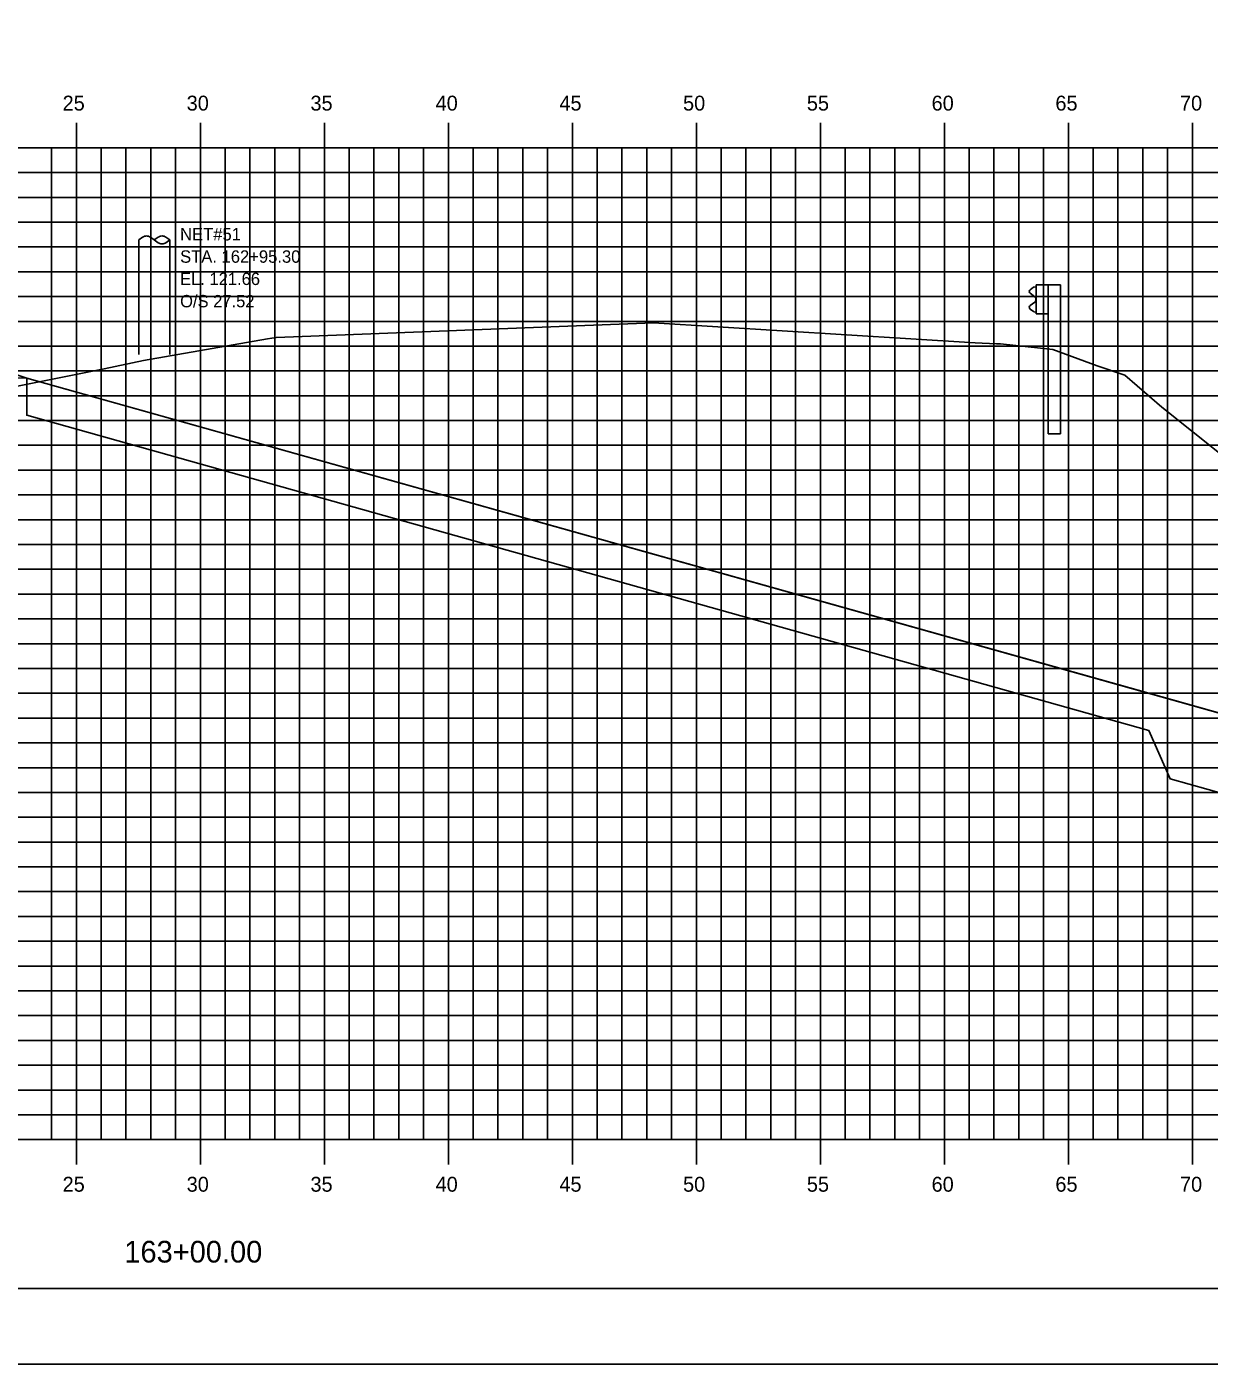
# Model space of a CAD drawing. Extents: x 850598 to 870284, y 366541 to 366651.
# Drawn here: x 854222 to 854269.7, y 366541.2 to 366595.1 of the extents above; entities that cross this region are included whole.
import ezdxf

# ---------------------------------------------------------------- set-up
doc = ezdxf.new("R2010")
doc.units = 0
for name, color, linetype in [('BORDER', 7, 'Continuous'), ('D_Drainage_RipRap', 7, 'Continuous'), ('D_Roadway_Centerline', 7, 'Continuous'), ('D_Roadway_SlopeLines', 7, 'Continuous'), ('D_Roadway_SubGrade', 7, 'Continuous'), ('D_Text_Monospaced', 7, 'Continuous'), ('H_V ANNOTATION', 7, 'Continuous'), ('MAJOR', 7, 'Continuous'), ('MINOR', 7, 'Continuous'), ('PLOT BOUNDARY', 7, 'Continuous'), ('S_Guardrail_Beam', 7, 'Continuous'), ('S_Roadway_Centerline', 7, 'Continuous'), ('S_Utilities_Pole_Joint', 7, 'Continuous')]:
    doc.layers.add(name, color=color, linetype=linetype)

msp = doc.modelspace()

# ---------------------------------------------------------------- linework, layer by layer
at = {"layer": 'BORDER'}
msp.add_line((854154.002, 366544.225), (854314.002, 366544.225), dxfattribs=at)
at = {"layer": 'D_Drainage_RipRap'}
msp.add_lwpolyline([(854267.248, 366568.225), (854278.739, 366564.996), (854288.601, 366562.225), (854285.601, 366559.225), (854282.601, 366559.225), (854279.601, 366561.546), (854268.11, 366564.775), (854267.248, 366566.725), (854222.002, 366579.439), (854222.002, 366580.939)], close=True, dxfattribs=at)
at = {"layer": 'D_Roadway_Centerline'}
msp.add_lwpolyline([(854167.171, 366577.449), (854174.002, 366579.726), (854177.804, 366580.993), (854184.002, 366583.059), (854188.002, 366583.299), (854199.002, 366583.629), (854210.002, 366583.299), (854214.002, 366583.059), (854216.002, 366582.939), (854222.002, 366580.939), (854267.248, 366568.225), (854278.739, 366564.996), (854288.601, 366562.225), (854292.601, 366562.225)], dxfattribs=at)
at = {"layer": 'D_Roadway_SlopeLines'}
msp.add_lwpolyline([(854222.002, 366580.939), (854288.601, 366562.225), (854288.601, 366562.225)], dxfattribs=at)
at = {"layer": 'D_Roadway_SubGrade'}
msp.add_lwpolyline([(854210.002, 366582.799), (854211.002, 366582.739), (854211.002, 366582.989), (854216.002, 366582.689), (854216.002, 366582.939), (854222.002, 366580.939), (854210.002, 366581.299)], close=True, dxfattribs=at)
at = {"layer": 'MAJOR'}
for p, q in [((854224.002, 366591.227), (854224.002, 366590.225)), ((854224.002, 366591.227), (854224.002, 366590.225)), ((854229.002, 366591.227), (854229.002, 366590.225)), ((854229.002, 366591.227), (854229.002, 366590.225)), ((854234.002, 366591.227), (854234.002, 366590.225)), ((854234.002, 366591.227), (854234.002, 366590.225)), ((854239.002, 366591.227), (854239.002, 366590.225)), ((854239.002, 366591.227), (854239.002, 366590.225)), ((854244.002, 366591.227), (854244.002, 366590.225)), ((854244.002, 366591.227), (854244.002, 366590.225)), ((854249.002, 366591.227), (854249.002, 366590.225)), ((854249.002, 366591.227), (854249.002, 366590.225)), ((854254.002, 366591.227), (854254.002, 366590.225)), ((854254.002, 366591.227), (854254.002, 366590.225)), ((854259.002, 366591.227), (854259.002, 366590.225)), ((854259.002, 366591.227), (854259.002, 366590.225)), ((854264.002, 366591.227), (854264.002, 366590.225)), ((854264.002, 366591.227), (854264.002, 366590.225)), ((854269.002, 366591.227), (854269.002, 366590.225)), ((854269.002, 366591.227), (854269.002, 366590.225)), ((854159.002, 366590.225), (854299.002, 366590.225)), ((854159.002, 366590.225), (854299.002, 366590.225)), ((854159.002, 366590.225), (854299.002, 366590.225)), ((854159.002, 366590.225), (854299.002, 366590.225)), ((854224.002, 366550.225), (854224.002, 366590.225)), ((854224.002, 366550.225), (854224.002, 366590.225)), ((854229.002, 366550.225), (854229.002, 366590.225)), ((854229.002, 366550.225), (854229.002, 366590.225)), ((854234.002, 366550.225), (854234.002, 366590.225)), ((854234.002, 366550.225), (854234.002, 366590.225)), ((854239.002, 366550.225), (854239.002, 366590.225)), ((854239.002, 366550.225), (854239.002, 366590.225)), ((854244.002, 366550.225), (854244.002, 366590.225)), ((854244.002, 366550.225), (854244.002, 366590.225)), ((854249.002, 366550.225), (854249.002, 366590.225)), ((854249.002, 366550.225), (854249.002, 366590.225)), ((854254.002, 366550.225), (854254.002, 366590.225)), ((854254.002, 366550.225), (854254.002, 366590.225)), ((854259.002, 366550.225), (854259.002, 366590.225)), ((854259.002, 366550.225), (854259.002, 366590.225)), ((854264.002, 366550.225), (854264.002, 366590.225)), ((854264.002, 366550.225), (854264.002, 366590.225)), ((854269.002, 366550.225), (854269.002, 366590.225)), ((854269.002, 366550.225), (854269.002, 366590.225)), ((854159.002, 366585.225), (854299.002, 366585.225)), ((854159.002, 366585.225), (854299.002, 366585.225)), ((854159.002, 366580.225), (854299.002, 366580.225)), ((854159.002, 366580.225), (854299.002, 366580.225)), ((854159.002, 366575.225), (854299.002, 366575.225)), ((854159.002, 366575.225), (854299.002, 366575.225)), ((854159.002, 366570.225), (854299.002, 366570.225)), ((854159.002, 366570.225), (854299.002, 366570.225)), ((854159.002, 366565.225), (854299.002, 366565.225)), ((854159.002, 366565.225), (854299.002, 366565.225)), ((854159.002, 366560.225), (854299.002, 366560.225)), ((854159.002, 366560.225), (854299.002, 366560.225)), ((854159.002, 366555.225), (854299.002, 366555.225)), ((854159.002, 366555.225), (854299.002, 366555.225)), ((854159.002, 366550.225), (854299.002, 366550.225)), ((854159.002, 366550.225), (854299.002, 366550.225)), ((854159.002, 366550.225), (854299.002, 366550.225)), ((854159.002, 366550.225), (854299.002, 366550.225)), ((854224.002, 366549.223), (854224.002, 366550.225)), ((854224.002, 366549.223), (854224.002, 366550.225)), ((854229.002, 366549.223), (854229.002, 366550.225)), ((854229.002, 366549.223), (854229.002, 366550.225)), ((854234.002, 366549.223), (854234.002, 366550.225)), ((854234.002, 366549.223), (854234.002, 366550.225)), ((854239.002, 366549.223), (854239.002, 366550.225)), ((854239.002, 366549.223), (854239.002, 366550.225)), ((854244.002, 366549.223), (854244.002, 366550.225)), ((854244.002, 366549.223), (854244.002, 366550.225)), ((854249.002, 366549.223), (854249.002, 366550.225)), ((854249.002, 366549.223), (854249.002, 366550.225)), ((854254.002, 366549.223), (854254.002, 366550.225)), ((854254.002, 366549.223), (854254.002, 366550.225)), ((854259.002, 366549.223), (854259.002, 366550.225)), ((854259.002, 366549.223), (854259.002, 366550.225)), ((854264.002, 366549.223), (854264.002, 366550.225)), ((854264.002, 366549.223), (854264.002, 366550.225)), ((854269.002, 366549.223), (854269.002, 366550.225)), ((854269.002, 366549.223), (854269.002, 366550.225))]:
    msp.add_line(p, q, dxfattribs=at)
at = {"layer": 'MINOR'}
for p, q in [((854223.002, 366550.225), (854223.002, 366590.225)), ((854223.002, 366550.225), (854223.002, 366590.225)), ((854225.002, 366550.225), (854225.002, 366590.225)), ((854225.002, 366550.225), (854225.002, 366590.225)), ((854226.002, 366550.225), (854226.002, 366590.225)), ((854226.002, 366550.225), (854226.002, 366590.225)), ((854227.002, 366550.225), (854227.002, 366590.225)), ((854227.002, 366550.225), (854227.002, 366590.225)), ((854228.002, 366550.225), (854228.002, 366590.225)), ((854228.002, 366550.225), (854228.002, 366590.225)), ((854230.002, 366550.225), (854230.002, 366590.225)), ((854230.002, 366550.225), (854230.002, 366590.225)), ((854231.002, 366550.225), (854231.002, 366590.225)), ((854231.002, 366550.225), (854231.002, 366590.225)), ((854232.002, 366550.225), (854232.002, 366590.225)), ((854232.002, 366550.225), (854232.002, 366590.225)), ((854233.002, 366550.225), (854233.002, 366590.225)), ((854233.002, 366550.225), (854233.002, 366590.225)), ((854235.002, 366550.225), (854235.002, 366590.225)), ((854235.002, 366550.225), (854235.002, 366590.225)), ((854236.002, 366550.225), (854236.002, 366590.225)), ((854236.002, 366550.225), (854236.002, 366590.225)), ((854237.002, 366550.225), (854237.002, 366590.225)), ((854237.002, 366550.225), (854237.002, 366590.225)), ((854238.002, 366550.225), (854238.002, 366590.225)), ((854238.002, 366550.225), (854238.002, 366590.225)), ((854240.002, 366550.225), (854240.002, 366590.225)), ((854240.002, 366550.225), (854240.002, 366590.225)), ((854241.002, 366550.225), (854241.002, 366590.225)), ((854241.002, 366550.225), (854241.002, 366590.225)), ((854242.002, 366550.225), (854242.002, 366590.225)), ((854242.002, 366550.225), (854242.002, 366590.225)), ((854243.002, 366550.225), (854243.002, 366590.225)), ((854243.002, 366550.225), (854243.002, 366590.225)), ((854245.002, 366550.225), (854245.002, 366590.225)), ((854245.002, 366550.225), (854245.002, 366590.225)), ((854246.002, 366550.225), (854246.002, 366590.225)), ((854246.002, 366550.225), (854246.002, 366590.225)), ((854247.002, 366550.225), (854247.002, 366590.225)), ((854247.002, 366550.225), (854247.002, 366590.225)), ((854248.002, 366550.225), (854248.002, 366590.225)), ((854248.002, 366550.225), (854248.002, 366590.225)), ((854250.002, 366550.225), (854250.002, 366590.225)), ((854250.002, 366550.225), (854250.002, 366590.225)), ((854251.002, 366550.225), (854251.002, 366590.225)), ((854251.002, 366550.225), (854251.002, 366590.225)), ((854252.002, 366550.225), (854252.002, 366590.225)), ((854252.002, 366550.225), (854252.002, 366590.225)), ((854253.002, 366550.225), (854253.002, 366590.225)), ((854253.002, 366550.225), (854253.002, 366590.225)), ((854255.002, 366550.225), (854255.002, 366590.225)), ((854255.002, 366550.225), (854255.002, 366590.225)), ((854256.002, 366550.225), (854256.002, 366590.225)), ((854256.002, 366550.225), (854256.002, 366590.225)), ((854257.002, 366550.225), (854257.002, 366590.225)), ((854257.002, 366550.225), (854257.002, 366590.225)), ((854258.002, 366550.225), (854258.002, 366590.225)), ((854258.002, 366550.225), (854258.002, 366590.225)), ((854260.002, 366550.225), (854260.002, 366590.225)), ((854260.002, 366550.225), (854260.002, 366590.225)), ((854261.002, 366550.225), (854261.002, 366590.225)), ((854261.002, 366550.225), (854261.002, 366590.225)), ((854262.002, 366550.225), (854262.002, 366590.225)), ((854262.002, 366550.225), (854262.002, 366590.225)), ((854263.002, 366550.225), (854263.002, 366590.225)), ((854263.002, 366550.225), (854263.002, 366590.225)), ((854265.002, 366550.225), (854265.002, 366590.225)), ((854265.002, 366550.225), (854265.002, 366590.225)), ((854266.002, 366550.225), (854266.002, 366590.225)), ((854266.002, 366550.225), (854266.002, 366590.225)), ((854267.002, 366550.225), (854267.002, 366590.225)), ((854267.002, 366550.225), (854267.002, 366590.225)), ((854268.002, 366550.225), (854268.002, 366590.225)), ((854268.002, 366550.225), (854268.002, 366590.225)), ((854159.002, 366589.225), (854299.002, 366589.225)), ((854159.002, 366589.225), (854299.002, 366589.225)), ((854159.002, 366588.225), (854299.002, 366588.225)), ((854159.002, 366588.225), (854299.002, 366588.225)), ((854159.002, 366587.225), (854299.002, 366587.225)), ((854159.002, 366587.225), (854299.002, 366587.225)), ((854159.002, 366586.225), (854299.002, 366586.225)), ((854159.002, 366586.225), (854299.002, 366586.225)), ((854159.002, 366584.225), (854299.002, 366584.225)), ((854159.002, 366584.225), (854299.002, 366584.225)), ((854159.002, 366583.225), (854299.002, 366583.225)), ((854159.002, 366583.225), (854299.002, 366583.225)), ((854159.002, 366582.225), (854299.002, 366582.225)), ((854159.002, 366582.225), (854299.002, 366582.225)), ((854159.002, 366581.225), (854299.002, 366581.225)), ((854159.002, 366581.225), (854299.002, 366581.225)), ((854159.002, 366579.225), (854299.002, 366579.225)), ((854159.002, 366579.225), (854299.002, 366579.225)), ((854159.002, 366578.225), (854299.002, 366578.225)), ((854159.002, 366578.225), (854299.002, 366578.225)), ((854159.002, 366577.225), (854299.002, 366577.225)), ((854159.002, 366577.225), (854299.002, 366577.225)), ((854159.002, 366576.225), (854299.002, 366576.225)), ((854159.002, 366576.225), (854299.002, 366576.225)), ((854159.002, 366574.225), (854299.002, 366574.225)), ((854159.002, 366574.225), (854299.002, 366574.225)), ((854159.002, 366573.225), (854299.002, 366573.225)), ((854159.002, 366573.225), (854299.002, 366573.225)), ((854159.002, 366572.225), (854299.002, 366572.225)), ((854159.002, 366572.225), (854299.002, 366572.225)), ((854159.002, 366571.225), (854299.002, 366571.225)), ((854159.002, 366571.225), (854299.002, 366571.225)), ((854159.002, 366569.225), (854299.002, 366569.225)), ((854159.002, 366569.225), (854299.002, 366569.225)), ((854159.002, 366568.225), (854299.002, 366568.225)), ((854159.002, 366568.225), (854299.002, 366568.225)), ((854159.002, 366567.225), (854299.002, 366567.225)), ((854159.002, 366567.225), (854299.002, 366567.225)), ((854159.002, 366566.225), (854299.002, 366566.225)), ((854159.002, 366566.225), (854299.002, 366566.225)), ((854159.002, 366564.225), (854299.002, 366564.225)), ((854159.002, 366564.225), (854299.002, 366564.225)), ((854159.002, 366563.225), (854299.002, 366563.225)), ((854159.002, 366563.225), (854299.002, 366563.225)), ((854159.002, 366562.225), (854299.002, 366562.225)), ((854159.002, 366562.225), (854299.002, 366562.225)), ((854159.002, 366561.225), (854299.002, 366561.225)), ((854159.002, 366561.225), (854299.002, 366561.225)), ((854159.002, 366559.225), (854299.002, 366559.225)), ((854159.002, 366559.225), (854299.002, 366559.225)), ((854159.002, 366558.225), (854299.002, 366558.225)), ((854159.002, 366558.225), (854299.002, 366558.225)), ((854159.002, 366557.225), (854299.002, 366557.225)), ((854159.002, 366557.225), (854299.002, 366557.225)), ((854159.002, 366556.225), (854299.002, 366556.225)), ((854159.002, 366556.225), (854299.002, 366556.225)), ((854159.002, 366554.225), (854299.002, 366554.225)), ((854159.002, 366554.225), (854299.002, 366554.225)), ((854159.002, 366553.225), (854299.002, 366553.225)), ((854159.002, 366553.225), (854299.002, 366553.225)), ((854159.002, 366552.225), (854299.002, 366552.225)), ((854159.002, 366552.225), (854299.002, 366552.225)), ((854159.002, 366551.225), (854299.002, 366551.225)), ((854159.002, 366551.225), (854299.002, 366551.225))]:
    msp.add_line(p, q, dxfattribs=at)
at = {"layer": 'PLOT BOUNDARY'}
msp.add_lwpolyline([(854145.908, 366541.166), (854315.908, 366541.166), (854315.908, 366651.166), (854145.908, 366651.166)], close=True, dxfattribs=at)
at = {"layer": 'S_Guardrail_Beam'}
for p, q in [((854262.602, 366584.599), (854262.459, 366584.499)), ((854262.701, 366584.62), (854262.619, 366584.606)), ((854262.701, 366584.693), (854263.19, 366584.693)), ((854262.701, 366583.526), (854262.701, 366584.693)), ((854263.19, 366584.693), (854263.682, 366584.693)), ((854263.19, 366584.693), (854263.19, 366583.526)), ((854263.682, 366584.693), (854263.682, 366578.693)), ((854262.459, 366584.356), (854262.654, 366584.219)), ((854262.688, 366584.155), (854262.688, 366584.064)), ((854262.654, 366584), (854262.459, 366583.863)), ((854262.459, 366583.72), (854262.602, 366583.62)), ((854262.619, 366583.613), (854262.701, 366583.599)), ((854263.19, 366583.526), (854262.701, 366583.526)), ((854263.19, 366578.693), (854263.19, 366583.526)), ((854263.19, 366578.693), (854263.682, 366578.693))]:
    msp.add_line(p, q, dxfattribs=at)
for centre, major_axis, start_param, end_param in [((854262.626, 366584.565), (-0.0417, 0), 4.886922, 5.323254), ((854262.509, 366584.427), (-0.0877, 0), 5.323254, 7.243116), ((854262.609, 366584.155), (0.0789, 0), 0, 0.959931), ((854262.609, 366584.064), (0.0789, 0), 5.323254, 6.283185), ((854262.509, 366583.792), (-0.0877, 0), 5.323254, 7.243116), ((854262.626, 366583.654), (-0.0417, 0), 0.959931, 1.396263)]:
    msp.add_ellipse(centre, major_axis=major_axis, ratio=0.995501, start_param=start_param, end_param=end_param, dxfattribs=at)
at = {"layer": 'S_Roadway_Centerline'}
msp.add_lwpolyline([(854159.002, 366577.35), (854173.981, 366577.532), (854194.468, 366578.581), (854216.923, 366579.667), (854225.121, 366581.306), (854226.711, 366581.652), (854231.707, 366582.513), (854232.058, 366582.57), (854233.105, 366582.613), (854247.274, 366583.159), (854260.247, 366582.357), (854261.11, 366582.318), (854261.269, 366582.312), (854263.371, 366582.089), (854265.169, 366581.435), (854266.279, 366581.05), (854267.765, 366579.762), (854284.593, 366566.341), (854293.344, 366561.844), (854299.002, 366558.511)], dxfattribs=at)
at = {"layer": 'S_Utilities_Pole_Joint'}
for p, q in [((854226.518, 366581.888), (854226.515, 366586.507)), ((854226.518, 366586.507), (854226.674, 366586.617)), ((854226.987, 366586.617), (854227.143, 366586.507)), ((854227.3, 366586.617), (854227.143, 366586.507)), ((854227.143, 366586.507), (854227.3, 366586.396)), ((854227.768, 366586.507), (854227.612, 366586.617)), ((854227.612, 366586.396), (854227.768, 366586.507)), ((854227.768, 366581.888), (854227.765, 366586.507))]:
    msp.add_line(p, q, dxfattribs=at)
for centre, start, end in [((854226.831, 366586.396), 90, 125.2644), ((854226.831, 366586.396), 54.7356, 90), ((854227.456, 366586.396), 90, 125.2644), ((854227.456, 366586.617), 234.7356, 270), ((854227.456, 366586.396), 54.7356, 90), ((854227.456, 366586.617), 270, 305.2644)]:
    msp.add_arc(centre, 0.271, start, end, dxfattribs=at)

# ---------------------------------------------------------------- texts
at = {"layer": 'D_Text_Monospaced'}
for s, height, p in [('NET#51 ', 0.5, (854228.185, 366586.488)), ('STA. 162+95.30', 0.49998, (854228.185, 366585.588)), ('EL. 121.66', 0.498, (854228.186, 366584.69)), ('O/S 27.52', 0.498, (854228.186, 366583.79))]:
    msp.add_text(s, height=height, dxfattribs=at).set_placement(p)
at = {"layer": 'H_V ANNOTATION'}
for s, height, p in [('25', 0.6, (854223.448, 366591.725)), ('30', 0.6, (854228.45, 366591.725)), ('35', 0.6, (854233.442, 366591.725)), ('40', 0.6, (854238.488, 366591.725)), ('45', 0.6, (854243.48, 366591.725)), ('50', 0.6, (854248.466, 366591.725)), ('55', 0.6, (854253.458, 366591.725)), ('60', 0.6, (854258.488, 366591.725)), ('65', 0.6, (854263.48, 366591.725)), ('70', 0.6, (854268.504, 366591.725)), ('25', 0.6, (854223.448, 366548.125)), ('30', 0.6, (854228.45, 366548.125)), ('35', 0.6, (854233.442, 366548.125)), ('40', 0.6, (854238.488, 366548.125)), ('45', 0.6, (854243.48, 366548.125)), ('50', 0.6, (854248.466, 366548.125)), ('55', 0.6, (854253.458, 366548.125)), ('60', 0.6, (854258.488, 366548.125)), ('65', 0.6, (854263.48, 366548.125)), ('70', 0.6, (854268.504, 366548.125)), ('163+00.00', 0.875, (854225.935, 366545.268))]:
    msp.add_text(s, height=height, dxfattribs=at).set_placement(p)
at = {"layer": 'S_Roadway_Centerline'}
for s, p in [('C', (854247.269, 366583.159)), ('L', (854247.274, 366583.152))]:
    msp.add_text(s, height=0.0146, dxfattribs=at).set_placement(p)

doc.saveas('drawing.dxf')
